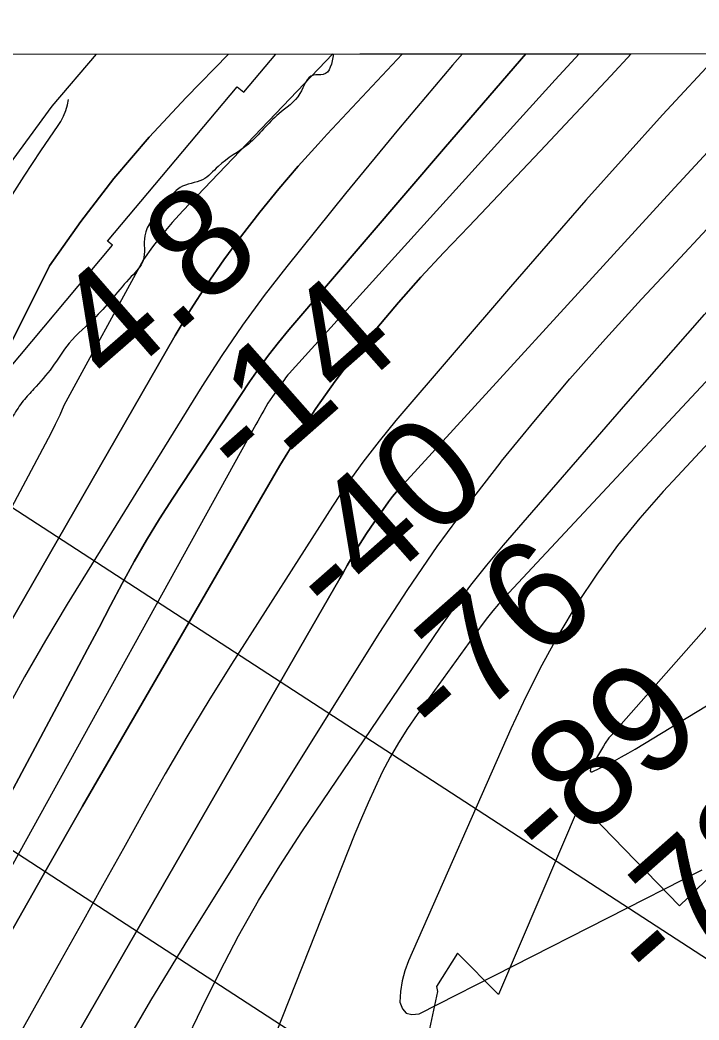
# Model space of a CAD drawing. Extents: x 3297772 to 3335630, y 634068 to 659439.
# Drawn here: x 3312691 to 3313109, y 657047 to 657663 of the extents above; entities that cross this region are included whole.
import ezdxf

# ---------------------------------------------------------------- set-up
doc = ezdxf.new("R2010")
doc.units = 0
for name, color, linetype in [('V-GRID-FRAM', 7, 'Continuous'), ('V-RIVR-EDGE', 7, 'Continuous'), ('V-RIVR-RANG', 7, 'Continuous'), ('V-ROAD-CNTR', 7, 'Continuous'), ('V-RRAP-RVMT', 7, 'Continuous'), ('V-TOPO-DPTH', 7, 'Continuous'), ('V-TOPO-MAJR', 7, 'Continuous'), ('V-TOPO-MINR', 7, 'Continuous'), ('V-TOPO-WATR', 7, 'Continuous'), ('V-UTIL-LINE', 7, 'Continuous')]:
    doc.layers.add(name, color=color, linetype=linetype)

msp = doc.modelspace()

# ---------------------------------------------------------------- linework, layer by layer
at = {"layer": 'V-GRID-FRAM'}
msp.add_lwpolyline([(3301870.22, 657630.6), (3333425.54, 657662.73), (3333451.99, 639478.67), (3301880.8, 639446.53), (3301870.22, 657630.6)], dxfattribs=at)
at = {"layer": 'V-RIVR-EDGE'}
msp.add_spline([(3312883.83, 657641.82), (3312877.43, 657629.14), (3312871.37, 657628.72), (3312863.11, 657617.48), (3312850.09, 657604.96), (3312831.43, 657586.39), (3312812.78, 657572.58), (3312803.23, 657564.38), (3312789.37, 657559.65), (3312783.73, 657554.03), (3312778.95, 657547.98), (3312767.65, 657529.83), (3312766.74, 657514.68), (3312759.36, 657504.74), (3312737.65, 657480.11), (3312721.16, 657463.7), (3312710.73, 657449), (3312699.44, 657435.61), (3312692.93, 657428.27), (3312686.84, 657419.19), (3312681.62, 657408.38), (3312674.62, 657379.82), (3312668.49, 657352.56), (3312668.04, 657345.63), (3312665.88, 657344.77), (3312663.27, 657342.61), (3312660.21, 657327.47), (3312656.72, 657318.82), (3312656.28, 657315.35), (3312656.27, 657312.76), (3312656.25, 657305.4), (3312649.29, 657291.99), (3312642.33, 657278.15), (3312629.29, 657257.84), (3312613.67, 657244.02), (3312607.17, 657238.84), (3312604.13, 657235.39), (3312597.15, 657216.35), (3312589.75, 657199.05), (3312576.29, 657183.07), (3312552.85, 657158.45), (3312535.92, 657141.17), (3312529.84, 657135.12), (3312518.53, 657113.94), (3312495.09, 657088.45), (3312476.43, 657069.45), (3312466.01, 657059.08), (3312458.63, 657050.44), (3312456.42, 657033.99), (3312453.38, 657028.8), (3312435.15, 657010.23), (3312419.52, 656992.52), (3312412.13, 656980.42), (3312408.19, 656963.11), (3312401.64, 656941.04), (3312399.86, 656923.29), (3312398.97, 656910.74), (3312397.64, 656900.79), (3312392.42, 656890.41), (3312371.99, 656858.42), (3312368.08, 656851.5), (3312358.98, 656847.2), (3312355.07, 656842.44), (3312348.1, 656827.31), (3312342.02, 656819.53), (3312329.88, 656810.9), (3312322.93, 656802.69), (3312315.54, 656789.29), (3312314.22, 656780.63), (3312315.05, 656767.21), (3312319.36, 656757.24), (3312322.37, 656750.3), (3312324.96, 656746.4), (3312326.24, 656741.2), (3312321.9, 656736.88), (3312315.4, 656733.87), (3312309.33, 656731.72), (3312293.7, 656712.71), (3312281.09, 656690.66), (3312277.16, 656675.51), (3312275.39, 656662.1), (3312281.85, 656646.93), (3312281.83, 656640), (3312278.34, 656628.75), (3312273.12, 656617.94), (3312258.79, 656602.39), (3312246.2, 656588.13), (3312240.56, 656585.11), (3312233.19, 656580.37), (3312231.01, 656573.45), (3312216.18, 656528.02), (3312209.61, 656496.87), (3312208.27, 656481.72), (3312210.84, 656469.16), (3312213.84, 656459.19), (3312219.03, 656454.85), (3312220.75, 656451.81), (3312220.3, 656445.75), (3312215.52, 656438.4), (3312207.71, 656428.9), (3312199.46, 656418.96), (3312190.79, 656414.65), (3312182.97, 656406.45), (3312174.28, 656392.18), (3312172.95, 656381.36), (3312175.96, 656371.39), (3312180.7, 656362.29), (3312182.83, 656348.43), (3312180.2, 656336.75), (3312175.84, 656322.9), (3312165.83, 656303.44), (3312151.06, 656282.7), (3312142.37, 656268.86), (3312132.8, 656250.7), (3312126.26, 656232.97), (3312123.61, 656213.49), (3312124.38, 656172.36), (3312121.32, 656161.11), (3312110.42, 656131.7), (3312106.94, 656124.78), (3312106.49, 656119.15), (3312106.48, 656114.39), (3312107.78, 656112.65), (3312112.96, 656108.31), (3312112.95, 656104.85), (3312110.35, 656101.82), (3312104.71, 656098.81), (3312099.95, 656098.82), (3312095.18, 656094.93), (3312090.84, 656093.21), (3312087.81, 656093.65), (3312081.75, 656093.67), (3312077.85, 656090.65), (3312073.45, 656063.81), (3312068.16, 656026.59), (3312055.97, 655997.61), (3312045.52, 655975.56), (3312040.29, 655960.85), (3312035.47, 655938.35), (3312031.92, 655901.12), (3312030.13, 655879.05), (3312024.89, 655858.28), (3312021.83, 655848.33), (3312021.82, 655843.56), (3312023.1, 655834.9), (3312020.47, 655821.92), (3312016.98, 655812.4), (3312015.2, 655794.66), (3312007.34, 655765.67), (3312000.79, 655745.33), (3311997.76, 655742.31), (3311991.69, 655741.03), (3311986.48, 655736.71), (3311975.14, 655702.54), (3311969.88, 655673.54), (3311967.68, 655661.86), (3311967.62, 655636.74), (3311969.66, 655587.38), (3311970.07, 655575.69), (3311970.06, 655571.36), (3311972.22, 655571.36), (3311981.75, 655571.33), (3311985.2, 655568.29), (3311986.88, 655544.91), (3311989.45, 655536.24), (3311993.33, 655527.57), (3311994.15, 655510.25), (3311994.94, 655477.35), (3311993.58, 655456.14), (3311993.56, 655445.75), (3311996.13, 655437.08), (3311998.28, 655430.58), (3311999.55, 655418.45), (3312002.14, 655413.68), (3312005.59, 655409.78), (3312006.87, 655402.42), (3312010.72, 655381.62), (3312015.83, 655348.27), (3312020.08, 655316.22), (3312020.88, 655290.68), (3312024.34, 655286.34), (3312024.33, 655282.88), (3312021.72, 655278.55), (3312020.83, 655267.73), (3312020.36, 655251.71), (3312023.75, 655222.7), (3312024.12, 655198.88), (3312027.09, 655174.63), (3312027.92, 655158.18), (3312027.89, 655148.65), (3312033.05, 655134.35), (3312042.51, 655107.92), (3312048.96, 655087.55), (3312050.66, 655075.42), (3312051.93, 655064.16), (3312054.08, 655058.96), (3312054.93, 655053.33), (3312054.48, 655044.24), (3312054.44, 655029.52), (3312054.43, 655026.06), (3312057.46, 655026.05), (3312058.74, 655016.09), (3312058.72, 655009.59), (3312057.85, 655007), (3312058.7, 655000.5), (3312065.62, 654995.72), (3312069.06, 654986.19), (3312073.78, 654969.29), (3312075.04, 654956.3), (3312078.47, 654942.44), (3312077.58, 654930.32), (3312077.53, 654910.83), (3312077.47, 654886.59), (3312076.55, 654866.67), (3312076.51, 654848.49), (3312076.06, 654840.26), (3312077.76, 654829.87), (3312080.34, 654820.77), (3312078.15, 654811.25), (3312075.94, 654795.67), (3312071.58, 654782.69), (3312065.51, 654777.51), (3312055.05, 654751.56), (3312052.43, 654742.04), (3312052.83, 654727.32), (3312052.81, 654718.66), (3312051.92, 654709.57), (3312048.01, 654704.38), (3312044.11, 654701.8), (3312043.64, 654687.51), (3312041.88, 654675.39), (3312043.59, 654669.33), (3312047.46, 654658.06), (3312051.34, 654648.52), (3312056.94, 654638.55), (3312058.22, 654630.32), (3312056.91, 654626), (3312053.87, 654622.54), (3312055.56, 654606.08), (3312057.25, 654588.33), (3312055.9, 654567.55), (3312049.35, 654546.78), (3312038.46, 654520.4), (3312032.36, 654504.4), (3312028.85, 654484.49), (3312027.52, 654473.24), (3312030.9, 654437.29), (3312033.39, 654395.29), (3312033.79, 654380.57), (3312031.62, 654380.57), (3312029.45, 654378.41), (3312029.4, 654358.93), (3312028.5, 654342.91), (3312025.45, 654335.99), (3312021.1, 654326.48), (3312020.22, 654320.42), (3312017.16, 654307.87), (3312011.94, 654300.96), (3312002.83, 654291.89), (3311994.14, 654280.65), (3311985.01, 654266.82), (3311975.01, 654248.66), (3311965.01, 654231.8), (3311959.34, 654213.63), (3311951.92, 654190.7), (3311944.93, 654165.61), (3311941.42, 654144.83), (3311939.64, 654128.38), (3311938.31, 654114.97), (3311937.42, 654105.88), (3311937.39, 654090.72), (3311937.79, 654079.03), (3311943.83, 654068.63), (3311951.59, 654055.62), (3311959.76, 654034.82), (3311962.77, 654023.55), (3311962.74, 654015.33), (3311964.9, 654011.42), (3311970.96, 654011.41), (3311980.48, 654009.65), (3311992.58, 654001.4), (3311999.48, 653987.96), (3312004.63, 653969.33), (3312011.95, 653953.29), (3312017.96, 653932.49), (3312020.08, 653914.74), (3312021.76, 653894.38), (3312019.56, 653878.37), (3312014.29, 653850.67), (3312012.08, 653832.93), (3312009.91, 653827.3), (3312003.79, 653806.1), (3312002.03, 653792.69), (3312001.98, 653774.5), (3312001.97, 653770.61), (3312001.91, 653747.23), (3312003.17, 653728.17), (3312002.71, 653719.52), (3312004.85, 653708.69), (3312015.62, 653687.44), (3312023.82, 653676.17), (3312027.7, 653671.4), (3312028.56, 653667.5), (3312028.98, 653663.17), (3312031.13, 653657.1), (3312034.58, 653652.33), (3312037.17, 653647.13), (3312036.72, 653638.9), (3312035.38, 653625.05), (3312037.1, 653617.69), (3312040.98, 653611.18), (3312040.97, 653607.28), (3312039.22, 653602.53), (3312043.55, 653600.35), (3312043.54, 653595.59), (3312041.35, 653586.07), (3312040.46, 653578.28), (3312040.44, 653569.19), (3312044.3, 653554.02), (3312050.76, 653538.85), (3312058.51, 653521.52), (3312065.4, 653509.38), (3312069.24, 653484.25), (3312070.48, 653461.3), (3312067, 653456.12), (3312066.99, 653450.92), (3312074.76, 653441.81), (3312079.96, 653441.36), (3312080.38, 653437.03), (3312084.67, 653420.14), (3312091.12, 653403.67), (3312098.44, 653386.77), (3312109.65, 653368.12), (3312121.74, 653355.97), (3312125.62, 653349.46), (3312128.2, 653339.5), (3312130.35, 653336.03), (3312138.14, 653334.71), (3312144.18, 653326.04), (3312155.83, 653308.26), (3312169.63, 653287.88), (3312173.5, 653275.74), (3312176.95, 653271.41), (3312179.98, 653271.83), (3312182.58, 653271.39), (3312186.46, 653264.45), (3312198.98, 653249.7), (3312207.62, 653241.02), (3312220.12, 653218.91), (3312235.21, 653193.33), (3312245.1, 653166.89), (3312251.55, 653147.39), (3312254.98, 653135.26), (3312261.89, 653129.18), (3312265.78, 653127.01), (3312270.09, 653117.04), (3312278.69, 653091.91), (3312283.82, 653066.35), (3312289.81, 653037.33), (3312290.63, 653020.87), (3312298.83, 653007.86), (3312313.06, 652986.18), (3312331.2, 652965.79), (3312349.32, 652943.23), (3312366.58, 652917.21), (3312380.37, 652892.06), (3312391.13, 652867.79), (3312399.29, 652837.46), (3312404.42, 652813.21), (3312413.86, 652779.84), (3312426.26, 652716.17), (3312433.53, 652679.35), (3312435.21, 652658.13), (3312432.58, 652646.01), (3312429.96, 652637.36), (3312427.78, 652630.01), (3312427.76, 652621.35), (3312435.5, 652598.38), (3312438.91, 652579.32), (3312438.44, 652564.6), (3312439.24, 652538.19), (3312442.23, 652518.7), (3312447.38, 652503.53), (3312468.06, 652459.75), (3312483.55, 652420.75), (3312498.17, 652381.31), (3312505.93, 652365.71), (3312511.1, 652356.6), (3312510.65, 652348.38), (3312513.66, 652343.61), (3312517.12, 652340.57), (3312519.7, 652334.93), (3312520.12, 652328.44), (3312520.54, 652323.67), (3312524.86, 652318.9), (3312527.42, 652304.61), (3312533.48, 652302.43), (3312534.77, 652300.69), (3312534.76, 652295.06), (3312533.46, 652292.9), (3312539.49, 652282.93), (3312543.36, 652271.23), (3312557.17, 652254.31), (3312567.53, 652240), (3312583.95, 652226.54), (3312597.76, 652210.48), (3312621.93, 652179.25), (3312627.1, 652170.14), (3312635.32, 652164.49), (3312643.09, 652156.68), (3312650.43, 652146.71), (3312660.77, 652128.06), (3312679.29, 652089.05), (3312693.93, 652055.24), (3312706.41, 652026.64), (3312729.27, 651989.78), (3312750.41, 651958.12), (3312768.1, 651933.83), (3312782.77, 651915.18), (3312793.57, 651904.76), (3312806.08, 651886.98), (3312821.18, 651865.29), (3312842.77, 651841.86), (3312858.75, 651825.8), (3312876.91, 651814.5), (3312895.06, 651799.73), (3312904.14, 651794.95), (3312909.31, 651788.01), (3312919.23, 651769.8), (3312923.54, 651761.13), (3312925.69, 651758.96), (3312932.62, 651758.51), (3312939.97, 651754.16), (3312941.26, 651751.56), (3312945.99, 651737.26), (3312947.27, 651729.03), (3312950.29, 651723.83), (3312963.67, 651706.91), (3312981.79, 651681.75)], degree=3, dxfattribs=at)
at = {"layer": 'V-ROAD-CNTR'}
msp.add_lwpolyline([(3312669.73, 657528.35), (3312673.71, 657534.94), (3312683.56, 657550.81), (3312693.61, 657566.57), (3312703.85, 657582.2), (3312714.35, 657597.82), (3312716, 657600.33), (3312717.72, 657603.58), (3312719.11, 657606.97), (3312720.17, 657610.49), (3312720.82, 657613.82)], dxfattribs=at)
at = {"layer": 'V-RRAP-RVMT'}
for p, q in [((3312828.52, 657618.34), (3312848.2, 657641.78)), ((3312848.2, 657641.78), (3313591.86, 657642.54)), ((3312744.86, 657526.61), (3312824.56, 657621.61)), ((3312824.56, 657621.61), (3312828.52, 657618.34)), ((3312667.55, 657428.32), (3312747.89, 657524.07)), ((3312747.89, 657524.07), (3312744.86, 657526.61)), ((3313253.25, 657269.34), (3313096.59, 657117.35)), ((3313035.4, 657180.49), (3312985.34, 657062.93)), ((3313096.59, 657117.35), (3313035.4, 657180.49)), ((3312959.97, 657088.25), (3312947.2, 657067.87)), ((3312985.34, 657062.93), (3312959.97, 657088.25)), ((3312947.2, 657067.87), (3312947.74, 657064.64)), ((3312947.74, 657064.64), (3312940.72, 657032.29))]:
    msp.add_line(p, q, dxfattribs=at)
at = {"layer": 'V-TOPO-DPTH'}
for points in [[(3312207.61, 656433.53), (3312312.83, 656658.73), (3312326.28, 656687.76), (3312339.58, 656716.86), (3312352.68, 656746.06), (3312365.64, 656775.32), (3312378.36, 656804.67), (3312390.91, 656834.11), (3312403.21, 656863.65), (3312415.33, 656893.26), (3312424.01, 656914.72), (3312440.69, 656954.97), (3312457.83, 656995.02), (3312475.65, 657034.77), (3312493.94, 657074.31), (3312550.43, 657193.73), (3312709.13, 657511.34), (3312728.44, 657538.64), (3312748.71, 657565.16), (3312770.43, 657590.51), (3312793.11, 657615.08), (3312819.15, 657641.75), (3312926.29, 657641.86)], [(3313121.22, 657642.06), (3313086.05, 657604.34), (3313038.95, 657551.77), (3312992.56, 657498.56), (3312922.17, 657416.19), (3312911.77, 657403.49), (3312901.73, 657390.51), (3312892.25, 657377.13), (3312883.13, 657363.47), (3312821.08, 657266.17), (3312807.15, 657243.86), (3312793.49, 657221.39), (3312780.25, 657198.66), (3312767.29, 657175.76), (3312754.53, 657152.75), (3312741.74, 657129.76), (3312728.91, 657106.78), (3312716.05, 657083.83), (3312644.48, 656956.26), (3312608.47, 656891.35), (3312572.85, 656826.23), (3312537.84, 656760.79), (3312503.24, 656695.12), (3312456.24, 656604.93)], [(3313121.22, 657642.06), (3313086.05, 657604.34), (3313038.95, 657551.77), (3312992.56, 657498.56), (3312922.17, 657416.19), (3312911.77, 657403.49), (3312901.73, 657390.51), (3312892.25, 657377.13), (3312883.13, 657363.47), (3312821.08, 657266.17), (3312807.15, 657243.86), (3312793.49, 657221.39), (3312780.25, 657198.66), (3312767.29, 657175.76), (3312754.53, 657152.75), (3312741.74, 657129.76), (3312728.91, 657106.78), (3312716.05, 657083.83), (3312644.48, 656956.26), (3312608.47, 656891.35), (3312572.85, 656826.23), (3312537.84, 656760.79), (3312503.24, 656695.12), (3312456.24, 656604.93)], [(3312630.11, 657083.6), (3312725.19, 657261.88), (3312732.37, 657275.37), (3312739.54, 657288.87), (3312746.68, 657302.38), (3312753.82, 657315.9), (3312761.14, 657329.3), (3312768.71, 657342.55), (3312776.68, 657355.57), (3312784.91, 657368.44), (3312832.18, 657439.95), (3312837.86, 657448.22), (3312843.75, 657456.34), (3312849.93, 657464.24), (3312856.3, 657471.99), (3312952.6, 657584.73), (3313001.97, 657641.94), (3313066.88, 657642)], [(3312926.29, 657641.86), (3313001.97, 657641.94), (3312952.6, 657584.73), (3312856.3, 657471.99), (3312849.93, 657464.24), (3312843.75, 657456.34), (3312837.86, 657448.22), (3312832.18, 657439.95), (3312784.91, 657368.44), (3312776.68, 657355.57), (3312768.71, 657342.55), (3312761.14, 657329.3), (3312753.82, 657315.9), (3312746.68, 657302.38), (3312739.54, 657288.87), (3312732.37, 657275.37), (3312725.19, 657261.88), (3312630.11, 657083.6)], [(3312652.11, 657235.04), (3312786.4, 657468.53), (3312795.89, 657484.32), (3312805.77, 657499.85), (3312816.24, 657515), (3312827.1, 657529.89), (3312838.45, 657544.41), (3312850.08, 657558.7), (3312862.11, 657572.66), (3312874.42, 657586.38), (3312879.93, 657592.36), (3312895.24, 657608.85), (3312910.62, 657625.29), (3312926.08, 657641.65), (3312926.29, 657641.86)], [(3312926.29, 657641.86), (3312926.08, 657641.65), (3312910.62, 657625.29), (3312895.24, 657608.85), (3312879.93, 657592.36), (3312874.42, 657586.38), (3312862.11, 657572.66), (3312850.08, 657558.7), (3312838.45, 657544.41), (3312827.1, 657529.89), (3312816.24, 657515), (3312805.77, 657499.85), (3312795.89, 657484.32), (3312786.4, 657468.53), (3312652.11, 657235.04)], [(3312663.29, 656926.87), (3312691.15, 656977.03), (3312719.47, 657026.95), (3312887.64, 657318.84), (3312889.94, 657322.84), (3312892.23, 657326.84), (3312894.51, 657330.85), (3312896.79, 657334.86), (3312899.13, 657338.84), (3312901.53, 657342.77), (3312904.04, 657346.63), (3312906.63, 657350.45), (3312917.65, 657366.22), (3312918.81, 657367.81), (3312920.01, 657369.37), (3312922.57, 657372.36), (3313091.23, 657556.9), (3313164.02, 657635.84), (3313169.87, 657642.11), (3313121.22, 657642.06)], [(3312663.29, 656926.87), (3312691.15, 656977.03), (3312719.47, 657026.95), (3312887.64, 657318.84), (3312889.94, 657322.84), (3312892.23, 657326.84), (3312894.51, 657330.85), (3312896.79, 657334.86), (3312899.13, 657338.84), (3312901.53, 657342.77), (3312904.04, 657346.63), (3312906.63, 657350.45), (3312917.65, 657366.22), (3312918.81, 657367.81), (3312920.01, 657369.37), (3312922.57, 657372.36), (3313091.23, 657556.9), (3313164.02, 657635.84), (3313169.87, 657642.11)], [(3312684.82, 657100.4), (3312707.01, 657139.67), (3312729.44, 657178.81), (3312850.84, 657388.53), (3312861.6, 657406.22), (3312872.85, 657423.59), (3312884.83, 657440.45), (3312897.3, 657456.99), (3312910.36, 657473.08), (3312923.72, 657488.92), (3312937.52, 657504.37), (3312951.62, 657519.56), (3312966.98, 657535.65), (3312988.93, 657558.74), (3313010.82, 657581.89), (3313032.6, 657605.14), (3313054.32, 657628.46), (3313066.88, 657642), (3313121.22, 657642.06)], [(3313066.88, 657642), (3313054.32, 657628.46), (3313032.6, 657605.14), (3313010.82, 657581.89), (3312988.93, 657558.74), (3312966.98, 657535.65), (3312951.62, 657519.56), (3312937.52, 657504.37), (3312923.72, 657488.92), (3312910.36, 657473.08), (3312897.3, 657456.99), (3312884.83, 657440.45), (3312872.85, 657423.59), (3312861.6, 657406.22), (3312850.84, 657388.53), (3312729.44, 657178.81), (3312707.01, 657139.67), (3312684.82, 657100.4)]]:
    msp.add_lwpolyline(points, dxfattribs=at)
at = {"layer": 'V-TOPO-MAJR'}
msp.add_lwpolyline([(3312676.14, 656879.41), (3312694.11, 656915.93), (3312712.4, 656952.3), (3312731.38, 656988.3), (3312750.97, 657023.95), (3312771.46, 657059.09), (3312792.57, 657093.88), (3312911.95, 657285.11), (3312929.45, 657312.09), (3312947.55, 657338.63), (3312966.56, 657364.53), (3312986.18, 657390), (3312987.13, 657391.18), (3313007.96, 657416.67), (3313029.18, 657441.83), (3313050.98, 657466.49), (3313073.16, 657490.82), (3313088.7, 657507.48), (3313118.92, 657539.89), (3313149.13, 657572.33), (3313179.32, 657604.78), (3313209.49, 657637.25), (3313214.04, 657642.15)], dxfattribs=at)
at = {"layer": 'V-TOPO-MINR'}
for points in [[(3312819.15, 657641.75), (3312793.11, 657615.08), (3312770.43, 657590.51), (3312748.71, 657565.16), (3312728.44, 657538.64), (3312709.13, 657511.34), (3312550.43, 657193.73), (3312493.94, 657074.31), (3312475.65, 657034.77), (3312457.83, 656995.02), (3312440.69, 656954.97), (3312424.01, 656914.72), (3312415.33, 656893.26), (3312403.21, 656863.65), (3312390.91, 656834.11), (3312378.36, 656804.67), (3312365.64, 656775.32), (3312352.68, 656746.06), (3312339.58, 656716.86), (3312326.28, 656687.76), (3312312.83, 656658.73), (3312207.61, 656433.53)], [(3312737.76, 657641.67), (3312710.63, 657609.7), (3312672.31, 657557.83), (3312636.26, 657504.18), (3312419.11, 657026.29), (3312413.57, 657009.74), (3312398.14, 656970.55), (3312384.25, 656934.5), (3312370.7, 656898.31), (3312357.68, 656861.94), (3312345.01, 656825.44), (3312327.75, 656774.53), (3312320.34, 656753.34), (3312312.66, 656732.25), (3312304.59, 656711.31), (3312296.25, 656690.47), (3312287.64, 656669.74), (3312278.93, 656649.05), (3312270.07, 656628.42)], [(3313121.22, 657642.06), (3313086.05, 657604.34), (3313038.95, 657551.77), (3312992.56, 657498.56), (3312922.17, 657416.19), (3312911.77, 657403.49), (3312901.73, 657390.51), (3312892.25, 657377.13), (3312883.13, 657363.47), (3312821.08, 657266.17), (3312807.15, 657243.86), (3312793.49, 657221.39), (3312780.25, 657198.66), (3312767.29, 657175.76), (3312754.53, 657152.75), (3312741.74, 657129.76), (3312728.91, 657106.78), (3312716.05, 657083.83), (3312644.48, 656956.26), (3312608.47, 656891.35), (3312572.85, 656826.23), (3312537.84, 656760.79), (3312503.24, 656695.12), (3312456.24, 656604.93)], [(3312883.37, 657641.82), (3312791.11, 657545.2), (3312784.63, 657538.08), (3312778.4, 657530.76), (3312772.52, 657523.15), (3312766.88, 657515.35), (3312717.83, 657425.35), (3312715.37, 657419.54), (3312712.67, 657413.83), (3312709.82, 657408.19), (3312578.14, 657160.35)], [(3313001.97, 657641.94), (3312952.6, 657584.73), (3312856.3, 657471.99), (3312849.93, 657464.24), (3312843.75, 657456.34), (3312837.86, 657448.22), (3312832.18, 657439.95), (3312784.91, 657368.44), (3312776.68, 657355.57), (3312768.71, 657342.55), (3312761.14, 657329.3), (3312753.82, 657315.9), (3312746.68, 657302.38), (3312739.54, 657288.87), (3312732.37, 657275.37), (3312725.19, 657261.88), (3312630.11, 657083.6)], [(3313169.87, 657642.11), (3313164.02, 657635.84), (3313091.23, 657556.9), (3312922.57, 657372.36), (3312920.01, 657369.37), (3312918.81, 657367.81), (3312917.65, 657366.22), (3312906.63, 657350.45), (3312904.04, 657346.63), (3312901.53, 657342.77), (3312899.13, 657338.84), (3312896.79, 657334.86), (3312894.51, 657330.85), (3312892.23, 657326.84), (3312889.94, 657322.84), (3312887.64, 657318.84), (3312719.47, 657026.95), (3312691.15, 656977.03), (3312663.29, 656926.87)], [(3313034.76, 657641.97), (3313020.1, 657625.81), (3312856.54, 657445.14), (3312855.76, 657444.25), (3312854.29, 657442.42), (3312853.59, 657441.47), (3312846.16, 657430.93), (3312843.39, 657426.77), (3312842.11, 657424.63), (3312840.87, 657422.45), (3312839.67, 657420.26), (3312838.47, 657418.06), (3312837.26, 657415.87), (3312836.05, 657413.68), (3312681.29, 657133.38)], [(3312963.08, 657641.9), (3312956.94, 657634.9), (3312923.77, 657595.6), (3312891.11, 657555.86), (3312855.03, 657511.06), (3312841.15, 657493.14), (3312827.72, 657474.9), (3312815, 657456.16), (3312802.73, 657437.1), (3312720.01, 657303.05), (3312706.71, 657280.87), (3312693.79, 657258.49), (3312681.44, 657235.78)], [(3313066.88, 657642), (3313054.32, 657628.46), (3313032.6, 657605.14), (3313010.82, 657581.89), (3312988.93, 657558.74), (3312966.98, 657535.65), (3312951.62, 657519.56), (3312937.52, 657504.37), (3312923.72, 657488.92), (3312910.36, 657473.08), (3312897.3, 657456.99), (3312884.83, 657440.45), (3312872.85, 657423.59), (3312861.6, 657406.22), (3312850.84, 657388.53), (3312729.44, 657178.81), (3312707.01, 657139.67), (3312684.82, 657100.4)], [(3312689.16, 656788.03), (3312702.3, 656822.15), (3312716.04, 656856.04), (3312730.17, 656889.78), (3312771.57, 656986.23), (3312781.64, 657009.11), (3312791.98, 657031.87), (3312802.74, 657054.44), (3312813.76, 657076.88), (3312825.41, 657098.97), (3312837.62, 657120.74), (3312850.67, 657142.02), (3312864.27, 657162.97), (3312949.57, 657288.91), (3312958.74, 657301.94), (3312968.2, 657314.74), (3312978.11, 657327.2), (3312988.32, 657339.43), (3313063.5, 657426.3), (3313111.84, 657481.5), (3313160.61, 657536.32), (3313210.02, 657590.56), (3313257.79, 657642.2)], [(3313302.94, 657642.24), (3313295.04, 657633.94), (3313221.04, 657555.51), (3313147.27, 657476.85), (3312988.74, 657307.07), (3312985.2, 657303.13), (3312981.76, 657299.11), (3312978.48, 657294.96), (3312975.29, 657290.72), (3312935.13, 657235.12), (3312929.28, 657226.57), (3312923.72, 657217.85), (3312918.61, 657208.86), (3312913.79, 657199.69), (3312909.31, 657190.34), (3312904.99, 657180.92), (3312900.89, 657171.39), (3312896.95, 657161.8), (3312823.83, 656977.36)], [(3313334.42, 657542.4), (3313283.12, 657482.39), (3313231.29, 657422.82), (3313054.5, 657222.31), (3313053.2, 657220.76), (3313050.83, 657217.48), (3313049.76, 657215.77), (3313042.28, 657203.01), (3313041.79, 657201.83), (3313041.62, 657200.56), (3313042, 657199.87), (3313042.79, 657199.83), (3313052.19, 657204.52), (3313056.54, 657206.75), (3313060.84, 657209.06), (3313065.09, 657211.47), (3313069.29, 657213.95), (3313292.44, 657349.52), (3313377.72, 657401.55)], [(3313114.69, 657402.7), (3313095.36, 657382.02), (3313086.59, 657372.57), (3313072.21, 657356.17), (3313058.47, 657339.27), (3313045.72, 657321.62), (3313033.62, 657303.47), (3313022.43, 657284.72), (3313011.81, 657265.67), (3313002.02, 657246.18), (3312992.79, 657226.39), (3312929.97, 657083.61), (3312927.71, 657077.46), (3312925.98, 657071.19), (3312925.03, 657064.76), (3312924.61, 657058.21), (3312926.13, 657054.09), (3312928.47, 657051.28), (3312932.03, 657050.46), (3312936.4, 657050.97), (3313110.48, 657139.62)]]:
    msp.add_lwpolyline(points, dxfattribs=at)
at = {"layer": 'V-TOPO-WATR'}
msp.add_lwpolyline([(3312926.29, 657641.86), (3312926.08, 657641.65), (3312910.62, 657625.29), (3312895.24, 657608.85), (3312879.93, 657592.36), (3312874.42, 657586.38), (3312862.11, 657572.66), (3312850.08, 657558.7), (3312838.45, 657544.41), (3312827.1, 657529.89), (3312816.24, 657515), (3312805.77, 657499.85), (3312795.89, 657484.32), (3312786.4, 657468.53), (3312652.11, 657235.04)], dxfattribs=at)
at = {"layer": 'V-UTIL-LINE'}
for p, q in [((3312534.44, 657461.43), (3315211.93, 655719.78)), ((3315040.5, 655619.96), (3312469.7, 657292.41))]:
    msp.add_line(p, q, dxfattribs=at)

# ---------------------------------------------------------------- texts
at = {"layer": 'V-RIVR-RANG'}
for s, rotation, p in [('4.8', 41.14833, (3312748.21, 657435.29)), ('-14', 41.43417, (3312830.43, 657373.92)), ('-40', 41.43417, (3312885.35, 657289)), ('-76', 41.43417, (3312951.53, 657214.04)), ('-89', 41.43417, (3313017.33, 657138.73)), ('-78', 41.43417, (3313083.12, 657063.43))]:
    msp.add_text(s, height=67, rotation=rotation, dxfattribs=at).set_placement(p)

doc.saveas('drawing.dxf')
